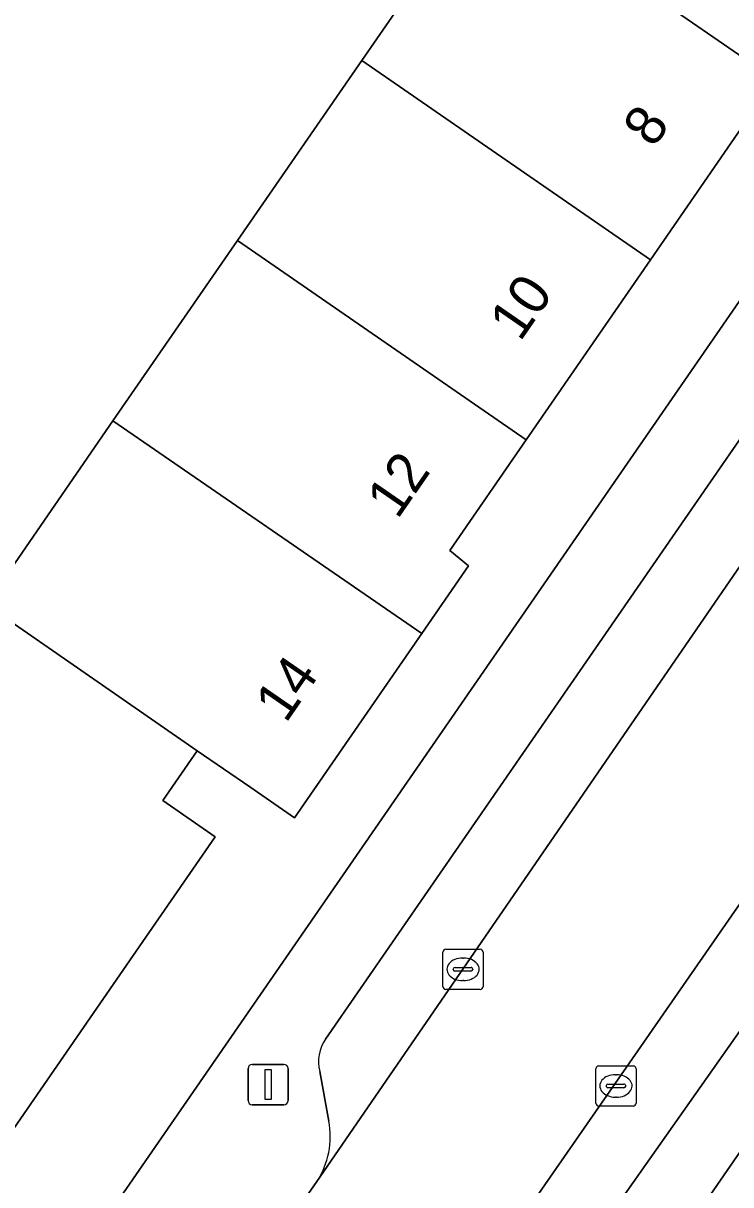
# Model space of a CAD drawing. Extents: x 159279 to 160377, y 384531 to 385888.
# Drawn here: x 159932.39 to 159949.96, y 385202.03 to 385230.88 of the extents above; entities that cross this region are included whole.
import ezdxf

# ---------------------------------------------------------------- set-up
doc = ezdxf.new("R2010")
doc.units = 0
for name, color, linetype in [('IMGEO_Erf', 7, 'Continuous'), ('IMGEO_Kolk', 7, 'Continuous'), ('IMGEO_Lichtmast', 7, 'Continuous'), ('IMGEO_Pand', 7, 'Continuous'), ('IMGEO_Pand_nummerreeks', 7, 'Continuous'), ('IMGEO_Parkeervlak_open', 7, 'Continuous'), ('IMGEO_Rijbaan_lokaal_open', 7, 'Continuous'), ('IMGEO_Voetpad_open', 7, 'Continuous')]:
    doc.layers.add(name, color=color, linetype=linetype)

msp = doc.modelspace()

# ---------------------------------------------------------------- linework, layer by layer
at = {"layer": 'IMGEO_Erf'}
for points in [[(159957.977, 385250), (159960.966, 385245.133), (159956.677, 385238.946), (159957.788, 385238.178), (159954.637, 385233.613), (159953.454, 385231.899), (159952.961, 385232.24), (159951.056, 385229.479), (159947.969, 385225.004), (159944.882, 385220.53), (159942.987, 385217.784), (159943.45, 385217.405), (159942.284, 385215.717), (159939.124, 385211.14), (159938.014, 385211.908), (159936.71, 385212.81), (159935.855, 385211.574), (159937.16, 385210.672), (159935.122, 385207.724), (159931.245, 385202.115)], [(159931.728, 385216.817), (159934.619, 385221.005), (159937.708, 385225.479), (159940.796, 385229.953), (159943.885, 385234.426), (159946.973, 385238.9), (159949.874, 385243.102), (159947.101, 385245.017), (159947.031, 385246.417), (159949.77, 385248.09)], [(159934.16, 385200.786), (159964.343, 385244.502)]]:
    msp.add_lwpolyline(points, dxfattribs=at)
msp.add_lwpolyline([(159927.638, 385170.177), (159928.049, 385166.97), (159929.433, 385166.064), (159931.966, 385169.861), (159931.364, 385170.278), (159931.637, 385170.673), (159931.154, 385171.007), (159931.279, 385171.184), (159934.192, 385175.303), (159937.103, 385179.42), (159940.014, 385183.537), (159942.927, 385187.656), (159945.837, 385191.772), (159949.155, 385196.463), (159949.457, 385196.891), (159952.38, 385201.128), (159955.203, 385205.219), (159958.026, 385209.31), (159960.848, 385213.4), (159963.432, 385217.145), (159961.172, 385218.771)], close=True, dxfattribs=at)
at = {"layer": 'IMGEO_Kolk'}
for p, q in [((159942.885, 385207.88), (159943.737, 385207.88)), ((159942.81, 385206.954), (159942.81, 385207.806)), ((159943.298, 385207.66), (159943.323, 385207.66)), ((159943.811, 385207.806), (159943.811, 385206.954)), ((159943.069, 385207.374), (159943.069, 385207.386)), ((159943.507, 385207.337), (159943.109, 385207.337)), ((159943.112, 385207.423), (159943.51, 385207.423)), ((159943.553, 385207.386), (159943.553, 385207.374)), ((159943.321, 385207.1), (159943.296, 385207.1)), ((159943.737, 385206.88), (159942.885, 385206.88)), ((159946.682, 385204.983), (159947.534, 385204.983)), ((159946.607, 385204.057), (159946.607, 385204.909)), ((159947.095, 385204.763), (159947.12, 385204.763)), ((159947.608, 385204.909), (159947.608, 385204.057)), ((159946.866, 385204.477), (159946.866, 385204.489)), ((159947.304, 385204.44), (159946.906, 385204.44)), ((159946.909, 385204.526), (159947.307, 385204.526)), ((159947.35, 385204.489), (159947.35, 385204.477)), ((159947.118, 385204.203), (159947.093, 385204.203)), ((159947.534, 385203.983), (159946.682, 385203.983))]:
    msp.add_line(p, q, dxfattribs=at)
for points in [[(159942.885, 385207.88), (159943.737, 385207.88)], [(159942.81, 385206.954), (159942.81, 385207.806)], [(159943.811, 385207.806), (159943.811, 385206.954)], [(159943.737, 385206.88), (159942.885, 385206.88)], [(159946.682, 385204.983), (159947.534, 385204.983)], [(159946.607, 385204.057), (159946.607, 385204.909)], [(159947.608, 385204.909), (159947.608, 385204.057)], [(159947.534, 385203.983), (159946.682, 385203.983)]]:
    msp.add_lwpolyline(points, dxfattribs=at)
for centre, radius, start, end in [((159942.887, 385207.804), 0.0765, 91.552, 178.448), ((159942.887, 385207.804), 0.0765, 91.552, 178.448), ((159943.735, 385207.804), 0.0765, 1.552, 88.448), ((159943.735, 385207.804), 0.0765, 1.552, 88.448), ((159943.109, 385207.383), 0.0403, 85.8775, 175.7526), ((159943.106, 385207.373), 0.0366, 178.938, 274.7102), ((159943.51, 385207.38), 0.043, 264.8664, 352.4533), ((159943.514, 385207.385), 0.0386, 1.7309, 96.639), ((159942.887, 385206.956), 0.0765, 181.552, 268.448), ((159942.887, 385206.956), 0.0765, 181.552, 268.448), ((159943.735, 385206.956), 0.0765, 271.552, 358.448), ((159943.735, 385206.956), 0.0765, 271.552, 358.448), ((159946.684, 385204.907), 0.0765, 91.552, 178.448), ((159946.684, 385204.907), 0.0765, 91.552, 178.448), ((159947.532, 385204.907), 0.0765, 1.552, 88.448), ((159947.532, 385204.907), 0.0765, 1.552, 88.448), ((159946.906, 385204.486), 0.0403, 85.8775, 175.7526), ((159946.903, 385204.476), 0.0366, 178.938, 274.7102), ((159947.307, 385204.483), 0.043, 264.8664, 352.4533), ((159947.311, 385204.488), 0.0386, 1.7309, 96.639), ((159946.684, 385204.059), 0.0765, 181.552, 268.448), ((159946.684, 385204.059), 0.0765, 181.552, 268.448), ((159947.532, 385204.059), 0.0765, 271.552, 358.448), ((159947.532, 385204.059), 0.0765, 271.552, 358.448)]:
    msp.add_arc(centre, radius, start, end, dxfattribs=at)
for centre, major_axis, ratio, start_param, end_param in [((159943.297, 385207.38), (-0.387, 0.002), 0.722429, 4.712389, 7.853982), ((159943.322, 385207.38), (-0.39, 0.002), 0.717154, 1.570796, 4.712389), ((159947.094, 385204.483), (-0.387, 0.002), 0.722429, 4.712389, 7.853982), ((159947.119, 385204.483), (-0.39, 0.002), 0.717154, 1.570796, 4.712389)]:
    msp.add_ellipse(centre, major_axis=major_axis, ratio=ratio, start_param=start_param, end_param=end_param, dxfattribs=at)
at = {"layer": 'IMGEO_Lichtmast'}
for p, q in [((159938.075, 385205.018), (159938.865, 385205.018)), ((159938.865, 385205.018), (159938.075, 385205.018)), ((159937.975, 385204.118), (159937.975, 385204.918)), ((159937.975, 385204.918), (159937.975, 385204.118)), ((159938.965, 385204.918), (159938.965, 385204.118)), ((159938.965, 385204.118), (159938.965, 385204.918)), ((159938.865, 385204.018), (159938.075, 385204.018)), ((159938.075, 385204.018), (159938.865, 385204.018))]:
    msp.add_line(p, q, dxfattribs=at)
msp.add_lwpolyline([(159938.395, 385204.893), (159938.545, 385204.893), (159938.545, 385204.143), (159938.395, 385204.143), (159938.395, 385204.893)], dxfattribs=at)
for centre, start, end in [((159938.075, 385204.918), 90, 180), ((159938.075, 385204.918), 90, 180), ((159938.865, 385204.918), 0, 90), ((159938.865, 385204.918), 360, 90), ((159938.075, 385204.118), 180, 270), ((159938.075, 385204.118), 180, 270), ((159938.865, 385204.118), 270, 0), ((159938.865, 385204.118), 270, 0)]:
    msp.add_arc(centre, 0.1, start, end, dxfattribs=at)
at = {"layer": 'IMGEO_Pand'}
for points in [[(159946.973, 385238.9), (159943.885, 385234.426), (159951.056, 385229.479), (159952.961, 385232.24), (159953.454, 385231.899), (159954.637, 385233.613)], [(159943.885, 385234.426), (159940.796, 385229.953), (159947.969, 385225.004), (159951.056, 385229.479)], [(159940.796, 385229.953), (159937.708, 385225.479), (159944.882, 385220.53), (159947.969, 385225.004)], [(159931.466, 385216.438), (159931.728, 385216.817), (159930.37, 385217.754), (159928.784, 385215.457), (159926.339, 385217.144), (159924.805, 385214.922), (159922.249, 385216.686), (159925.307, 385221.116), (159924.489, 385222.418), (159926.22, 385223.507), (159924.737, 385225.864), (159919.436, 385222.529), (159917.54, 385219.783), (159916.544, 385218.34), (159913.703, 385214.225), (159931.245, 385202.115), (159935.122, 385207.724), (159937.16, 385210.672), (159935.855, 385211.574), (159936.71, 385212.81)], [(159937.708, 385225.479), (159934.619, 385221.005), (159942.284, 385215.717), (159943.45, 385217.405), (159942.987, 385217.784), (159944.882, 385220.53)], [(159942.284, 385215.717), (159934.619, 385221.005), (159931.728, 385216.817), (159931.466, 385216.438), (159936.71, 385212.81), (159938.014, 385211.908), (159939.124, 385211.14)]]:
    msp.add_lwpolyline(points, close=True, dxfattribs=at)
at = {"layer": 'IMGEO_Parkeervlak_open'}
for points in [[(159939.684, 385202.107), (159953.195, 385221.772)], [(159952.09, 385221.145), (159950.78, 385220.907), (159950.327, 385220.744), (159939.896, 385205.644)], [(159942.255, 385194.586), (159954.784, 385212.38), (159956.83, 385215.715), (159956.892, 385215.831), (159956.943, 385215.953), (159956.983, 385216.078), (159957.012, 385216.207), (159957.03, 385216.337), (159957.035, 385216.469), (159957.029, 385216.6), (159957.011, 385216.731), (159956.981, 385216.859), (159956.945, 385216.972), (159956.831, 385217.569), (159956.816, 385217.632), (159956.791, 385217.785), (159956.779, 385217.939), (159956.781, 385218.093), (159956.797, 385218.247), (159956.827, 385218.398), (159956.87, 385218.547), (159956.926, 385218.691), (159956.995, 385218.829), (159925.672, 385173.683)], [(159939.754, 385204.843), (159939.978, 385203.612)]]:
    msp.add_lwpolyline(points, dxfattribs=at)
for centre, radius, start, end in [((159940.693, 385205.09), 0.97, 145.167, 194.7272), ((159937.951, 385203.227), 2.063, 327.1283, 10.7648)]:
    msp.add_arc(centre, radius, start, end, dxfattribs=at)
at = {"layer": 'IMGEO_Rijbaan_lokaal_open'}
msp.add_lwpolyline([(159956.995, 385218.829), (159957.141, 385219.04), (159953.195, 385221.772), (159939.684, 385202.107), (159938.272, 385200.079), (159929.909, 385187.839), (159929.72, 385187.565), (159909.948, 385158.932), (159913.586, 385156.421), (159915.278, 385158.897), (159915.339, 385159.08), (159924.898, 385172.505), (159925.208, 385173.005), (159925.672, 385173.683)], close=True, dxfattribs=at)
at = {"layer": 'IMGEO_Voetpad_open'}
for points in [[(159965.63, 385239.638), (159966.254, 385240.549), (159966.448, 385240.934), (159966.568, 385241.236), (159964.343, 385244.502), (159934.16, 385200.786), (159932.402, 385198.196)], [(159939.896, 385205.644), (159950.327, 385220.744), (159955.277, 385227.907)], [(159927.638, 385170.177), (159961.172, 385218.771), (159963.432, 385217.145), (159963.671, 385217.49), (159966.48, 385221.562), (159967.42, 385220.907)], [(159954.784, 385212.38), (159942.255, 385194.586)], [(159939.978, 385203.612), (159939.754, 385204.843)], [(159938.272, 385200.079), (159939.684, 385202.107)]]:
    msp.add_lwpolyline(points, dxfattribs=at)
for centre, radius, start, end in [((159940.693, 385205.09), 0.97, 145.167, 194.7272), ((159937.951, 385203.227), 2.063, 327.1283, 10.7648)]:
    msp.add_arc(centre, radius, start, end, dxfattribs=at)

# ---------------------------------------------------------------- texts
at = {"layer": 'IMGEO_Pand_nummerreeks'}
for s, rotation, p in [('8', 55.3993, (159948.045, 385227.756)), ('10', 55.3936, (159944.727, 385222.947)), ('12', 55.3878, (159941.681, 385218.533)), ('14', 55.3764, (159938.911, 385213.471))]:
    msp.add_text(s, height=1, rotation=rotation, dxfattribs=at).set_placement(p)

doc.saveas('drawing.dxf')
